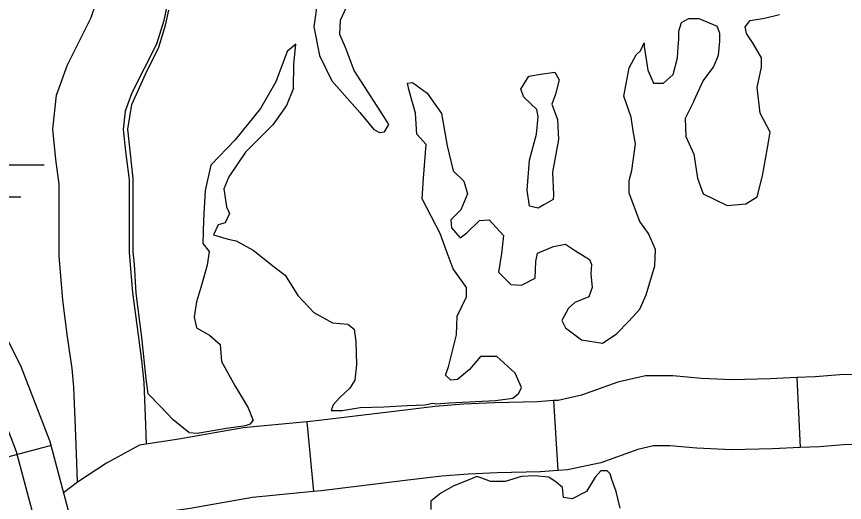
# Model space of a CAD drawing. Extents: x 813775 to 1157140, y 1757555 to 1979907.
# Drawn here: x 1009275 to 1012821, y 1827600 to 1829680 of the extents above; entities that cross this region are included whole.
import ezdxf

# ---------------------------------------------------------------- set-up
doc = ezdxf.new("R2010")
doc.units = 0
for name, color, linetype in [('Level 32', 7, 'Continuous'), ('Level 35', 7, 'Continuous'), ('Level 44', 7, 'Continuous'), ('Level 46', 7, 'Continuous')]:
    doc.layers.add(name, color=color, linetype=linetype)

msp = doc.modelspace()

# ---------------------------------------------------------------- linework, layer by layer
at = {"layer": 'Level 32'}
for p, q in [((1012617.6, 1828134.3), (1012630.8, 1827834.6)), ((1011574.7, 1828035.8), (1011593.8, 1827736.4)), ((1010518.7, 1827945.3), (1010547, 1827646.7)), ((1009422.7, 1827844.3), (1009132.8, 1827767))]:
    msp.add_line(p, q, dxfattribs=at)
for points in [[(1009422.7, 1827844.3), (1009417.5, 1827863.6), (1009293.4, 1828184.7), (1009154.9, 1828456.3), (1009003.1, 1828601.6), (1008727.3, 1828718.4), (1008726.1, 1828719)], [(1013725.1, 1828030.9), (1013675, 1828054.1), (1013530, 1828112.1), (1013411.8, 1828139), (1013273.3, 1828148.9), (1013138.8, 1828148.9), (1012991.4, 1828151.1), (1012801.6, 1828146.6), (1012695.8, 1828137.8), (1012617.6, 1828134.3)], [(1012617.6, 1828134.3), (1012502.4, 1828129.3), (1012339.7, 1828125.1), (1012209.4, 1828131.2), (1012086.4, 1828142.4), (1011969, 1828142.4), (1011850.1, 1828114.7), (1011694.9, 1828058.7), (1011594.1, 1828037), (1011574.7, 1828035.8)], [(1011574.7, 1828035.8), (1011506, 1828031.4), (1011322.3, 1828027.1), (1011190.4, 1828020.4), (1011067.8, 1828011.3), (1010903.5, 1827991.3), (1010547, 1827948), (1010518.7, 1827945.3)], [(1010518.7, 1827945.3), (1010245.4, 1827919.4), (1009969.7, 1827870.8), (1009802.1, 1827845.4), (1009660.5, 1827768.5), (1009535.8, 1827686.6), (1009476.6, 1827641.7)], [(1009592.5, 1826767.7), (1009592.5, 1826888.2), (1009572, 1827201.3), (1009540.1, 1827403.5), (1009422.7, 1827844.3)], [(1012630.8, 1827834.6), (1012512.8, 1827829.5), (1012336.5, 1827824.9), (1012188.8, 1827831.9), (1012072.8, 1827842.4), (1012003.4, 1827842.4), (1011935.4, 1827826.6), (1011777.8, 1827769.6), (1011635.3, 1827739), (1011593.8, 1827736.4)], [(1013599.1, 1827758.7), (1013556.2, 1827778.5), (1013440.5, 1827824.8), (1013367.5, 1827841.4), (1013262.6, 1827848.9), (1013136.5, 1827848.9), (1012992.7, 1827851.1), (1012817.6, 1827846.9), (1012714.8, 1827838.3), (1012630.8, 1827834.6)], [(1011593.8, 1827736.4), (1011519.1, 1827731.6), (1011333.5, 1827727.2), (1011209.1, 1827720.9), (1011097, 1827712.6), (1010939.7, 1827693.5), (1010579.3, 1827649.7), (1010547, 1827646.7)], [(1010547, 1827646.7), (1010285.7, 1827621.8), (1010018.2, 1827574.7), (1009899, 1827556.7), (1009814.7, 1827510.8), (1009709.1, 1827441.5), (1009633.2, 1827383.9)]]:
    msp.add_lwpolyline(points, dxfattribs=at)
at = {"layer": 'Level 35'}
for points in [[(1010564.1, 1829746.8), (1010548.1, 1829635.2), (1010572, 1829512.9), (1010625.1, 1829403.9), (1010744.7, 1829268.4), (1010805.7, 1829196.6), (1010829.6, 1829183.3), (1010850.9, 1829186), (1010869.5, 1829217.9), (1010848.2, 1829252.4)], [(1010013, 1827899.6), (1009945.3, 1827953.9), (1009889.5, 1828012.4), (1009839, 1828065.5), (1009830.6, 1828128.6), (1009811.7, 1828305.6), (1009787.6, 1828495.6), (1009779.6, 1828618.7), (1009774.8, 1828672.1), (1009773.9, 1828761.4), (1009774.8, 1828985.9), (1009752.2, 1829197.7), (1009769.1, 1829303.2), (1009829.4, 1829436.3), (1009884.5, 1829548.6), (1009912.7, 1829642.5), (1009927.5, 1829707.2)], [(1010848.2, 1829252.4), (1010720.8, 1829449.1), (1010683.6, 1829547.5), (1010659.7, 1829603.3), (1010662.3, 1829664.4), (1010696.9, 1829738.9)], [(1012175.6, 1829317.1), (1012138.4, 1829242.6), (1012141.1, 1829165.6), (1012175.6, 1829091.1), (1012191.6, 1828987.5), (1012215.5, 1828921), (1012319, 1828870.5), (1012398.7, 1828878.5), (1012446.5, 1828907.7), (1012470.4, 1828998.1), (1012491.7, 1829117.7), (1012502.3, 1829184.2), (1012459.8, 1829266.6), (1012446.5, 1829375.6), (1012465.1, 1829463.3), (1012465.1, 1829503.1), (1012430.6, 1829564.3), (1012401.4, 1829606.8), (1012396.1, 1829636.1), (1012417.3, 1829662.6), (1012478.4, 1829673.3), (1012542.1, 1829688.4)], [(1011947.4, 1829532.8), (1011963.2, 1829566.9), (1011963.2, 1829551), (1011979.1, 1829450), (1012003, 1829394.2), (1012045.5, 1829394.2), (1012088, 1829431.4), (1012106.6, 1829503.1), (1012109.2, 1829548.3), (1012111.9, 1829582.9), (1012111.9, 1829617.5), (1012122.5, 1829654.7), (1012154.4, 1829670.6), (1012196.9, 1829670.6), (1012276.5, 1829638.7)], [(1012175.6, 1829317.1), (1012215.5, 1829404.8), (1012260.6, 1829463.3), (1012281.9, 1829513.8), (1012287.2, 1829574.9), (1012287.2, 1829606.8), (1012276.5, 1829638.7)], [(1010460.5, 1829373.4), (1010463.1, 1829474.4), (1010471.1, 1829562.1), (1010433.9, 1829530.2), (1010386.1, 1829399.9), (1010319.7, 1829285.6), (1010210.8, 1829152.7), (1010107.3, 1829043.7), (1010083.4, 1828934.8), (1010075.4, 1828809.8), (1010072.7, 1828708.8), (1010099.3, 1828674.3), (1010091.3, 1828615.8), (1010067.4, 1828530.7), (1010046.2, 1828458.9), (1010035.6, 1828395.1), (1010046.2, 1828347.3), (1010101.9, 1828315.4), (1010147.1, 1828275.5), (1010152.4, 1828203.7), (1010210.8, 1828097.4), (1010266.6, 1828004.4), (1010287.9, 1827951.2)], [(1011875.5, 1829339.1), (1011899.4, 1829460.1), (1011928.6, 1829515.9), (1011947.4, 1829532.8)], [(1011503.7, 1829281.4), (1011447.9, 1829334.6), (1011434.6, 1829369.1), (1011469.2, 1829425), (1011519.6, 1829432.9), (1011580.7, 1829440.9), (1011599.3, 1829409), (1011583.4, 1829347.9), (1011567.4, 1829305.3), (1011591.3, 1829238.9), (1011596.7, 1829153.8), (1011570.1, 1829012.9), (1011575.4, 1828917.2)], [(1011028.8, 1829131.5), (1010989, 1829176.4), (1010983.7, 1829266.8), (1010954.5, 1829367.8), (1010949.2, 1829394.4), (1010970.4, 1829397), (1011034.1, 1829351.9), (1011095.2, 1829264.1), (1011119.1, 1829125.9), (1011145.7, 1829019.6), (1011190.8, 1828974.4), (1011206.8, 1828921.2), (1011177.6, 1828852.1), (1011135.1, 1828809.6), (1011137.7, 1828775), (1011174.9, 1828732.5), (1011204.1, 1828753.7), (1011257.2, 1828806.9), (1011299.7, 1828809.6)], [(1010460.5, 1829373.4), (1010431.3, 1829298.9), (1010372.8, 1829216.5), (1010256, 1829099.6), (1010184.3, 1828993.2), (1010163, 1828942.7), (1010173.7, 1828865.6), (1010186.9, 1828836.4), (1010168.3, 1828796.5), (1010139.1, 1828788.6), (1010117.9, 1828746), (1010181.6, 1828727.4), (1010216.2, 1828719.4), (1010287.9, 1828679.6), (1010378.2, 1828607.8), (1010426, 1828573.2), (1010479.1, 1828485.5), (1010548.1, 1828413.7), (1010627.8, 1828368.6), (1010694.2, 1828363.2), (1010720.8, 1828342), (1010728.7, 1828288.8), (1010731.4, 1828190.5), (1010723.4, 1828124), (1010702.2, 1828089.4), (1010659.7, 1828049.6), (1010630.5, 1828017.7), (1010622.5, 1827993.7), (1010670.3, 1827993.7), (1010747.3, 1828007), (1010848.2, 1828009.7), (1010949.2, 1828015), (1011023.5, 1828017.7), (1011058.1, 1828025.1)], [(1011694.9, 1828296.3), (1011785.2, 1828281.1), (1011843.6, 1828321), (1011899.4, 1828376.8), (1011944.6, 1828427.3), (1011971.1, 1828488.5), (1012008.3, 1828613.4), (1012011, 1828682.5), (1011981.8, 1828751.6), (1011944.6, 1828802.2), (1011899.4, 1828924.4), (1011899.4, 1828977.6), (1011910, 1829020.1), (1011926, 1829134.4), (1011915.4, 1829190.3), (1011907.4, 1829248.7), (1011875.5, 1829339.1)], [(1011471.8, 1828868.2), (1011461.7, 1828937.2), (1011472.4, 1829064.8), (1011501.6, 1829176.4), (1011509.5, 1829250.8), (1011503.7, 1829281.4)], [(1011112.5, 1828144.7), (1011124.4, 1828179.8), (1011159, 1828318), (1011161.6, 1828397.8), (1011201.5, 1828480.2), (1011201.5, 1828520.1), (1011145.7, 1828599.8), (1011119.1, 1828668.9), (1011089.9, 1828751.3), (1011052.7, 1828823.1), (1011012.9, 1828900.2), (1011018.2, 1828987.9), (1011028.8, 1829131.5)], [(1011575.4, 1828917.2), (1011572.8, 1828897), (1011532.9, 1828873.1), (1011509, 1828859.8), (1011471.8, 1828868.2)], [(1011299.7, 1828809.6), (1011360.8, 1828743.1), (1011352.8, 1828666), (1011339.6, 1828586.3), (1011392.7, 1828533.1), (1011437.8, 1828530.5), (1011496.3, 1828559.7), (1011498.9, 1828631.5), (1011506.4, 1828667.4)], [(1011506.4, 1828667.4), (1011575.4, 1828695), (1011625.9, 1828705.7), (1011668.4, 1828676.4), (1011729.4, 1828639.2), (1011737.4, 1828617.9), (1011734.8, 1828578.1), (1011740.1, 1828519.6), (1011726.8, 1828479.7), (1011665.7, 1828455.8), (1011639.1, 1828431.9), (1011609.9, 1828378.7), (1011625.9, 1828346.8), (1011694.9, 1828296.3)], [(1011426.3, 1828068.1), (1011437.8, 1828091.8), (1011411.3, 1828153), (1011331.6, 1828224.8), (1011262.6, 1828224.8), (1011214.7, 1828168.9), (1011164.3, 1828126.4), (1011135.1, 1828123.7), (1011112.5, 1828144.7)], [(1011071.9, 1828021.5), (1011127.9, 1828026.8), (1011325.7, 1828036.4), (1011401.3, 1828046.1), (1011426.3, 1828068.1)], [(1011058.1, 1828025.1), (1011071.9, 1828021.5)], [(1010013, 1827899.6), (1010048.1, 1827897.2), (1010174.3, 1827917.3), (1010255.6, 1827929.4), (1010276.5, 1827936.6), (1010287.9, 1827951.2)], [(1011859.8, 1827575.8), (1011843.9, 1827647.6), (1011825.3, 1827698.1), (1011817.3, 1827722), (1011804.1, 1827735.3), (1011777.5, 1827735.3), (1011753.6, 1827708.7), (1011716.4, 1827647.6), (1011655.3, 1827615.7), (1011618.1, 1827621), (1011612.8, 1827663.6), (1011586.3, 1827687.5), (1011554.4, 1827708.7), (1011493.3, 1827714.1), (1011437.5, 1827711.4), (1011368.5, 1827690.1), (1011304.8, 1827690.1), (1011267.6, 1827703.4), (1011246.3, 1827711.4), (1011209.1, 1827695.5), (1011148.1, 1827671.5), (1011092.3, 1827639.6), (1011049.8, 1827605.1), (1011049.8, 1827570.5)]]:
    msp.add_lwpolyline(points, dxfattribs=at)
at = {"layer": 'Level 44'}
for p, q in [((1008393.4, 1829044.8), (1009393.4, 1829044.8)), ((1008493.4, 1828908.4), (1009293.4, 1828908.4))]:
    msp.add_line(p, q, dxfattribs=at)
at = {"layer": 'Level 46'}
for points in [[(1009536, 1827686.7), (1009533.4, 1827769.2), (1009526.9, 1827920.9), (1009520.6, 1828093.8), (1009512.9, 1828172.7), (1009493.7, 1828308.9), (1009473.5, 1828466.4), (1009457.2, 1828655.3), (1009457.2, 1828835.7), (1009457.2, 1828961.8), (1009443.3, 1829067.4), (1009430, 1829197.8), (1009445.8, 1829342.8), (1009492.8, 1829472.3), (1009595.2, 1829675.2), (1009615.5, 1829739), (1009650.8, 1829911.3), (1009725.4, 1830068.2), (1009794.7, 1830204.5), (1009863.2, 1830298.6), (1009929.4, 1830387.7)], [(1010156.6, 1830190.4), (1010104.9, 1830120.8), (1010051.2, 1830047.1), (1009994.6, 1829935.9), (1009937.4, 1829815.4), (1009906.2, 1829663.4), (1009873.9, 1829561.6), (1009768.7, 1829353.1), (1009740.1, 1829274.4), (1009731.7, 1829196.8), (1009741.3, 1829102.2), (1009757.2, 1828981.4), (1009757.2, 1828835.7), (1009757.2, 1828668.2), (1009771.9, 1828498.4), (1009791.1, 1828348.9), (1009810.8, 1828208.2), (1009820, 1828113.9), (1009826.6, 1827932.8), (1009830.2, 1827849.6)], [(1009393.2, 1827372.4), (1009274.7, 1827817.1), (1009156.2, 1828123.4), (1009032.8, 1828365.5), (1008919.3, 1828474.2), (1008662.6, 1828582.9), (1008075.2, 1828896.1), (1007369.4, 1829276.6), (1007081.1, 1829409.8)]]:
    msp.add_lwpolyline(points, dxfattribs=at)

doc.saveas('drawing.dxf')
